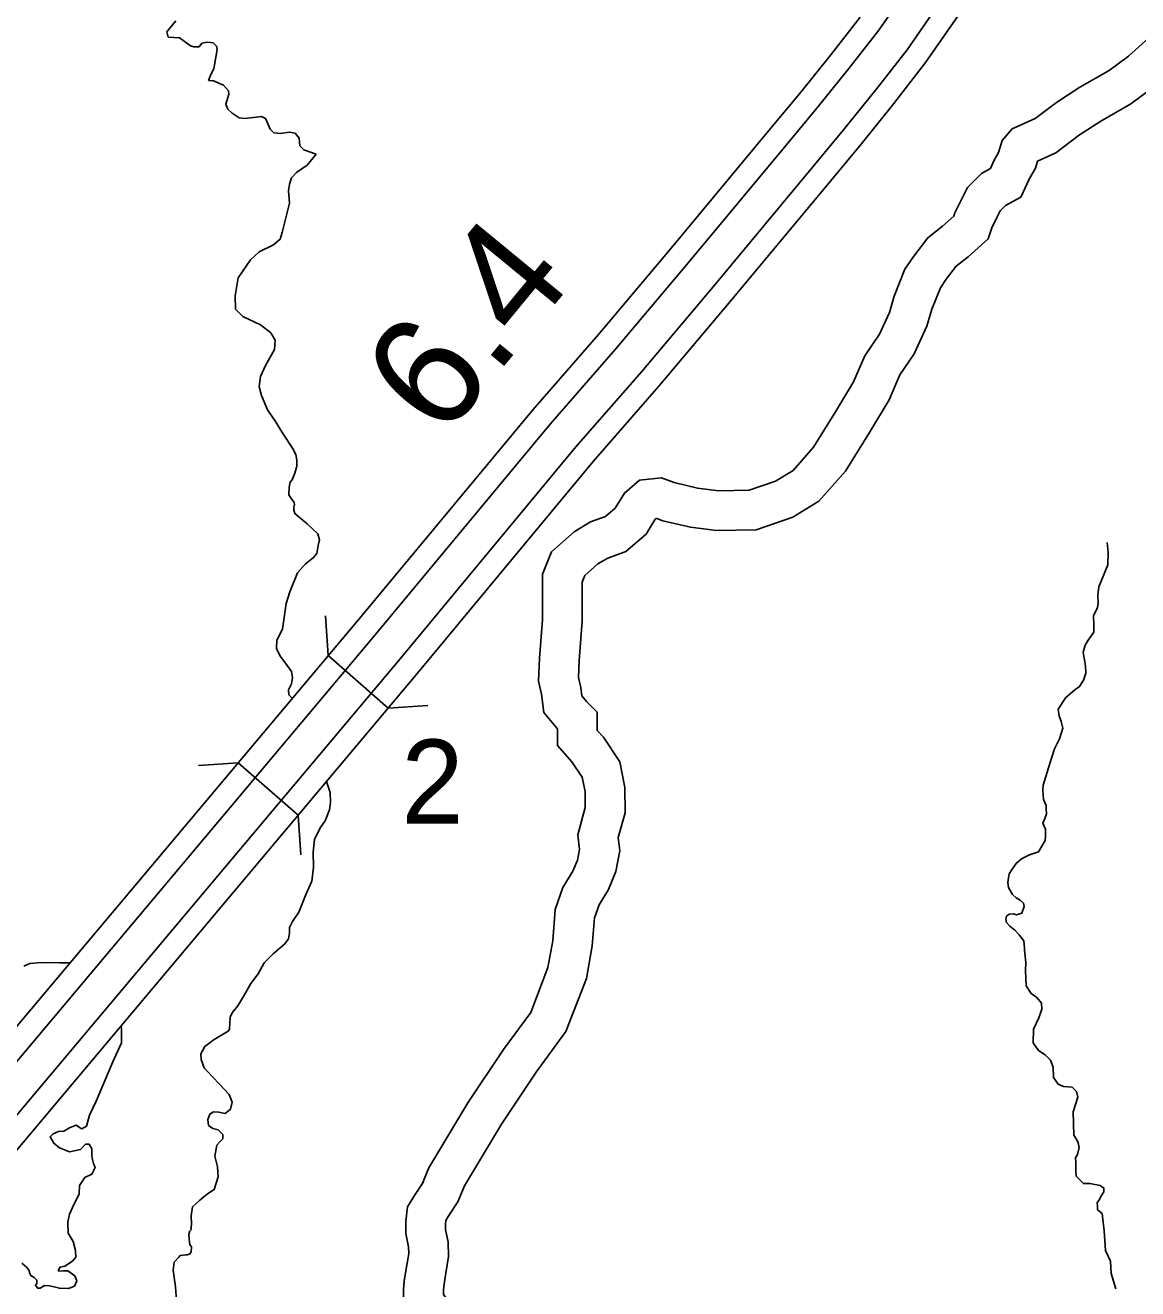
# Model space of a CAD drawing. Extents: x 1369979 to 1371646, y 379997 to 381064.
# Drawn here: x 1371044.2 to 1371093.3, y 380359.2 to 380415 of the extents above; entities that cross this region are included whole.
import ezdxf

# ---------------------------------------------------------------- set-up
doc = ezdxf.new("R2010")
doc.units = 0
doc.layers.add('R_Border Notes', color=7, linetype='Continuous')

msp = doc.modelspace()

# ---------------------------------------------------------------- linework, layer by layer
at = {"layer": 'R_Border Notes'}
for p, q in [((1371079.055, 380408.85), (1371074.652, 380403.558)), ((1371075.414, 380402.917), (1371079.822, 380408.215)), ((1371068.515, 380396.39), (1371060.755, 380387.027)), ((1371061.522, 380386.391), (1371069.282, 380395.755)), ((1371057.583, 380387.171), (1371057.465, 380388.925)), ((1371060.755, 380387.027), (1371039.405, 380361.618)), ((1371057.583, 380387.171), (1371060.23, 380384.858)), ((1371040.162, 380360.97), (1371061.522, 380386.391)), ((1371060.23, 380384.858), (1371061.984, 380384.975)), ((1371053.604, 380382.432), (1371051.851, 380382.315)), ((1371056.251, 380380.118), (1371053.604, 380382.432)), ((1371056.251, 380380.118), (1371056.369, 380378.365))]:
    msp.add_line(p, q, dxfattribs=at)
for points in [[(1371086.151, 380421.138), (1371084.733, 380418.947), (1371083.541, 380417.197), (1371081.89, 380414.813)], [(1371087.474, 380420.382), (1371086.005, 380418.109), (1371084.797, 380416.334), (1371083.142, 380413.945)], [(1371083.961, 380413.378), (1371085.618, 380415.77), (1371086.837, 380417.561), (1371088.339, 380419.888)], [(1371077.114, 380410.456), (1371078.385, 380411.991), (1371079.777, 380413.721), (1371081.071, 380415.38)], [(1371050.848, 380415.226), (1371050.455, 380414.726), (1371050.515, 380414.499), (1371051.015, 380414.469), (1371051.5, 380414.12), (1371051.651, 380414.074), (1371051.878, 380414.074), (1371051.999, 380414.226), (1371052.242, 380414.272), (1371052.499, 380414.241), (1371052.65, 380414.105), (1371052.681, 380413.953), (1371052.529, 380413.104), (1371052.393, 380412.847)], [(1371081.89, 380414.813), (1371080.564, 380413.11), (1371079.156, 380411.361), (1371077.881, 380409.821)], [(1371093.817, 380414.47), (1371092.919, 380413.664), (1371092.058, 380413.025), (1371090.773, 380412.289), (1371089.737, 380411.617), (1371088.8, 380410.907), (1371087.78, 380410.44), (1371087.342, 380409.939), (1371087.182, 380409.395), (1371086.976, 380409.028), (1371086.817, 380408.695), (1371086.421, 380408.477), (1371085.805, 380407.859), (1371085.523, 380407.295), (1371085.256, 380406.731), (1371085.207, 380406.583), (1371084.71, 380406.144), (1371084.056, 380405.637), (1371083.434, 380404.828), (1371083.046, 380404.246), (1371082.568, 380403.049), (1371082.366, 380402.338), (1371081.918, 380401.371), (1371081.269, 380400.424), (1371080.777, 380399.275), (1371079.983, 380397.941), (1371079.011, 380396.379), (1371078.105, 380395.356), (1371077.336, 380394.886), (1371076.169, 380394.482), (1371074.823, 380394.458), (1371073.89, 380394.578), (1371072.857, 380394.824)], [(1371083.142, 380413.945), (1371081.767, 380412.175), (1371080.337, 380410.398), (1371079.055, 380408.85)], [(1371079.822, 380408.215), (1371081.108, 380409.768), (1371082.554, 380411.564), (1371083.961, 380413.378)], [(1371052.393, 380412.847), (1371052.287, 380412.583)], [(1371057.042, 380409.324), (1371056.497, 380409.521), (1371056.33, 380409.703), (1371056.315, 380409.855), (1371056.3, 380410.037), (1371056.118, 380410.249), (1371055.876, 380410.294), (1371055.467, 380410.234), (1371055.179, 380410.264), (1371055.013, 380410.431), (1371054.922, 380410.643), (1371054.816, 380410.901), (1371054.634, 380410.991), (1371054.286, 380410.946), (1371053.877, 380410.901), (1371053.65, 380410.931), (1371053.332, 380411.143), (1371053.15, 380411.31), (1371053.059, 380411.537), (1371053.196, 380411.977), (1371053.18, 380412.128), (1371052.953, 380412.371), (1371052.514, 380412.568), (1371052.287, 380412.583)], [(1371072.361, 380393.135), (1371073.573, 380392.846), (1371074.725, 380392.699), (1371076.479, 380392.729), (1371078.091, 380393.287), (1371079.246, 380393.994), (1371080.425, 380395.325), (1371081.484, 380397.027), (1371082.347, 380398.475), (1371082.817, 380399.573), (1371083.451, 380400.499), (1371084.019, 380401.725), (1371084.234, 380402.481), (1371084.61, 380403.424), (1371084.864, 380403.804), (1371085.311, 380404.386), (1371085.832, 380404.789), (1371086.725, 380405.58), (1371086.89, 380406.075), (1371087.104, 380406.527), (1371087.25, 380406.819), (1371087.488, 380407.057), (1371088.161, 380407.428), (1371088.537, 380408.218), (1371088.812, 380408.707), (1371088.905, 380409.022), (1371089.707, 380409.389), (1371090.747, 380410.177), (1371091.689, 380410.788), (1371093.022, 380411.551), (1371094.033, 380412.302)], [(1371072.724, 380405.18), (1371077.114, 380410.456)], [(1371077.881, 380409.821), (1371073.486, 380404.539)], [(1371055.997, 380396.342), (1371055.573, 380396.98), (1371055.255, 380397.511), (1371054.892, 380398.026), (1371054.634, 380398.663), (1371054.528, 380399.041), (1371054.589, 380399.511), (1371054.816, 380399.996), (1371055.21, 380400.694), (1371055.24, 380401.103), (1371055.043, 380401.436), (1371054.589, 380401.785), (1371053.816, 380402.149), (1371053.483, 380402.482), (1371053.468, 380403.073), (1371053.604, 380403.861), (1371054.15, 380404.665), (1371054.528, 380405.013), (1371055.164, 380405.317), (1371055.452, 380405.574), (1371055.543, 380405.862), (1371055.876, 380407.157), (1371055.83, 380407.702), (1371055.876, 380408.006), (1371055.951, 380408.278), (1371056.179, 380408.521), (1371056.648, 380408.839), (1371057.042, 380409.324)], [(1371066.622, 380398.051), (1371069.512, 380401.361), (1371072.724, 380405.18)], [(1371073.486, 380404.539), (1371070.268, 380400.713), (1371067.373, 380397.396)], [(1371074.652, 380403.558), (1371071.425, 380399.722), (1371068.515, 380396.39)], [(1371069.282, 380395.755), (1371072.181, 380399.073), (1371075.414, 380402.917)], [(1371058.815, 380388.634), (1371066.622, 380398.051)], [(1371067.373, 380397.396), (1371059.582, 380387.999)], [(1371056, 380385.284), (1371055.845, 380385.439), (1371055.83, 380385.667), (1371055.951, 380385.924), (1371055.997, 380386.212), (1371055.951, 380386.47), (1371055.694, 380386.834), (1371055.452, 380387.152), (1371055.3, 380387.486), (1371055.316, 380387.849), (1371055.558, 380388.334), (1371055.724, 380389.471), (1371055.891, 380389.991), (1371056.224, 380390.825), (1371056.572, 380391.234), (1371056.921, 380391.492), (1371057.072, 380391.689), (1371057.133, 380392.037), (1371057.193, 380392.295), (1371057.117, 380392.553), (1371056.648, 380392.992), (1371056.3, 380393.295), (1371056.103, 380393.447), (1371056.057, 380393.598), (1371056.057, 380393.72), (1371056.088, 380393.856), (1371056.073, 380393.932), (1371055.921, 380394.144), (1371055.845, 380394.281), (1371055.861, 380394.614), (1371055.906, 380394.841), (1371055.982, 380394.932), (1371056.103, 380395.235), (1371056.194, 380395.539), (1371056.194, 380395.811), (1371056.148, 380396.054), (1371055.997, 380396.342)], [(1371072.857, 380394.824), (1371072.294, 380395.022), (1371071.321, 380394.919), (1371070.655, 380394.356), (1371070.255, 380393.688), (1371069.817, 380393.319), (1371069.164, 380393.078), (1371068.434, 380392.645), (1371067.446, 380391.759), (1371067.035, 380390.771), (1371067.035, 380389.873), (1371067.035, 380388.757), (1371066.902, 380387.059), (1371066.872, 380386.05), (1371066.994, 380385.47), (1371067.104, 380384.663), (1371067.691, 380383.957), (1371067.703, 380383.946), (1371067.703, 380383.908), (1371067.703, 380383.198), (1371068.339, 380382.486), (1371068.796, 380381.801), (1371068.921, 380381.168), (1371068.931, 380380.459), (1371068.596, 380379.258), (1371068.681, 380378.606), (1371068.591, 380378.138), (1371068.385, 380377.643), (1371067.943, 380376.924), (1371067.608, 380375.952), (1371067.496, 380374.575), (1371067.278, 380373.387), (1371066.52, 380371.407), (1371065.323, 380369.774), (1371063.751, 380367.414), (1371062.023, 380364.547), (1371061.709, 380363.79)], [(1371063.303, 380363.045), (1371063.596, 380363.753), (1371065.236, 380366.472), (1371066.764, 380368.766), (1371068.078, 380370.558), (1371068.977, 380372.911), (1371069.241, 380374.344), (1371069.342, 380375.589), (1371069.542, 380376.168), (1371069.955, 380376.84), (1371070.283, 380377.629), (1371070.461, 380378.552), (1371070.385, 380379.131), (1371070.692, 380380.23), (1371070.677, 380381.352), (1371070.452, 380382.484), (1371069.733, 380383.565), (1371069.461, 380383.869), (1371069.461, 380383.908), (1371069.461, 380384.673), (1371068.991, 380385.143), (1371068.777, 380385.4), (1371068.727, 380385.77), (1371068.635, 380386.207), (1371068.658, 380386.964), (1371068.793, 380388.689), (1371068.793, 380389.873), (1371068.793, 380390.42), (1371068.916, 380390.716), (1371069.478, 380391.221), (1371069.924, 380391.484), (1371070.714, 380391.777), (1371071.612, 380392.532), (1371072.014, 380393.202), (1371072.043, 380393.228), (1371072.085, 380393.232), (1371072.361, 380393.135)], [(1371089.153, 380381.45), (1371089.441, 380382.411), (1371089.653, 380383.048), (1371089.865, 380383.503), (1371090.016, 380383.973), (1371089.94, 380384.261), (1371089.849, 380384.518), (1371089.819, 380384.806), (1371090.152, 380385.322), (1371090.546, 380385.655), (1371090.758, 380385.807), (1371090.925, 380386.095), (1371091.031, 380386.398), (1371091.015, 380386.716), (1371090.955, 380387.065), (1371090.909, 380387.322), (1371091, 380387.641), (1371091.137, 380387.853), (1371091.394, 380388.206), (1371091.394, 380388.524), (1371091.379, 380388.934), (1371091.545, 380389.297), (1371091.576, 380389.494), (1371091.56, 380389.843), (1371091.606, 380390.207), (1371092, 380391.177), (1371092.015, 380391.723), (1371091.969, 380392.177)], [(1371037.491, 380363.257), (1371058.815, 380388.634)], [(1371059.582, 380387.999), (1371038.248, 380362.609)], [(1371054.746, 380373.603), (1371055.155, 380374.001), (1371055.67, 380374.441), (1371055.821, 380374.653), (1371055.867, 380374.926), (1371055.867, 380375.153), (1371056.003, 380375.426), (1371056.276, 380375.835), (1371056.609, 380376.654), (1371056.851, 380377.2), (1371056.927, 380377.821), (1371056.912, 380378.488), (1371056.972, 380379.049), (1371057.23, 380379.564), (1371057.442, 380379.867), (1371057.638, 380380.352), (1371057.684, 380380.686), (1371057.669, 380381.125), (1371057.501, 380381.606)], [(1371088.381, 380373.61), (1371088.32, 380374.16), (1371088.32, 380374.251), (1371088.29, 380374.569), (1371088.093, 380374.842), (1371087.896, 380375.039), (1371087.684, 380375.221), (1371087.533, 380375.388), (1371087.502, 380375.539), (1371087.533, 380375.66), (1371087.654, 380375.751), (1371087.835, 380375.767), (1371087.972, 380375.721), (1371088.214, 380375.797), (1371088.305, 380376.085), (1371088.275, 380376.236), (1371088.138, 380376.373), (1371087.957, 380376.464), (1371087.79, 380376.615), (1371087.623, 380376.934), (1371087.593, 380377.146), (1371087.623, 380377.358), (1371087.654, 380377.525), (1371087.775, 380377.737), (1371087.957, 380377.995), (1371088.199, 380378.192), (1371088.547, 380378.374), (1371088.941, 380378.51), (1371089.092, 380378.752), (1371089.244, 380379.01), (1371089.259, 380379.192), (1371089.259, 380379.51), (1371089.138, 380379.768), (1371089.229, 380379.98), (1371089.304, 380380.177), (1371089.289, 380380.389), (1371089.289, 380380.556), (1371089.168, 380380.814), (1371089.138, 380381.223), (1371089.153, 380381.45)], [(1371044.132, 380373.45), (1371044.398, 380373.564), (1371044.921, 380373.614), (1371045.709, 380373.599), (1371046.182, 380373.599)], [(1371052.52, 380367.009), (1371052.747, 380366.994), (1371053.035, 380366.949), (1371053.262, 380367.131), (1371053.338, 380367.449), (1371053.202, 380367.782), (1371052.793, 380368.222), (1371052.46, 380368.57), (1371052.096, 380368.965), (1371051.975, 380369.328), (1371051.96, 380369.571), (1371052.127, 380369.904), (1371052.55, 380370.207), (1371053.156, 380370.586), (1371053.217, 380370.662), (1371053.247, 380371.193), (1371053.338, 380371.39), (1371053.595, 380371.693), (1371053.853, 380372.148), (1371054.156, 380372.693), (1371054.489, 380373.118), (1371054.746, 380373.603)], [(1371090.47, 380367.01), (1371090.682, 380367.668), (1371090.622, 380367.91), (1371090.425, 380368.108), (1371090.046, 380368.138), (1371089.819, 380368.244), (1371089.607, 380368.532), (1371089.592, 380368.987), (1371089.471, 380369.305), (1371089.244, 380369.532), (1371088.941, 380369.729), (1371088.714, 380370.063), (1371088.729, 380370.669), (1371088.956, 380371.169), (1371089.092, 380371.548), (1371089.077, 380371.821), (1371088.865, 380372.064), (1371088.623, 380372.245), (1371088.396, 380372.579), (1371088.365, 380373.261), (1371088.381, 380373.61)], [(1371048.447, 380370.647), (1371048.431, 380370.812)], [(1371047.326, 380367.494), (1371048.068, 380369.222), (1371048.447, 380370.071), (1371048.447, 380370.647)], [(1371047.326, 380367.494), (1371047.039, 380366.873), (1371046.902, 380366.388), (1371046.706, 380366.267), (1371046.6, 380366.327), (1371046.448, 380366.433), (1371046.16, 380366.312), (1371045.903, 380366.16), (1371045.676, 380366.145), (1371045.434, 380366.039), (1371045.297, 380365.918), (1371045.464, 380365.63), (1371045.706, 380365.418), (1371046.16, 380365.251), (1371046.645, 380365.357), (1371046.857, 380365.584), (1371047.023, 380365.584), (1371047.145, 380365.387), (1371047.145, 380365.115), (1371047.16, 380364.963), (1371047.22, 380364.736), (1371047.281, 380364.554), (1371047.145, 380364.266), (1371046.827, 380364.114), (1371046.6, 380363.766), (1371046.584, 380363.372), (1371046.357, 380362.947), (1371046.16, 380362.492), (1371046.085, 380362.144), (1371046.1, 380361.659), (1371046.312, 380361.28), (1371046.418, 380360.886), (1371046.433, 380360.598), (1371046.282, 380360.416), (1371045.948, 380360.204), (1371045.736, 380360.158), (1371045.661, 380360.007), (1371045.691, 380359.976), (1371045.873, 380359.991), (1371046.085, 380359.991), (1371046.388, 380359.764), (1371046.478, 380359.552), (1371046.372, 380359.309), (1371046.115, 380359.203), (1371045.706, 380359.218), (1371045.479, 380359.279), (1371045.267, 380359.325), (1371045.055, 380359.34), (1371044.858, 380359.218), (1371044.752, 380359.218), (1371044.646, 380359.34), (1371044.707, 380359.431), (1371044.707, 380359.582), (1371044.601, 380359.703), (1371044.449, 380359.779), (1371044.389, 380359.901), (1371044.374, 380360.007), (1371044.252, 380360.158), (1371044.056, 380360.325)], [(1371051.506, 380361.78), (1371051.536, 380362.053), (1371051.521, 380362.417), (1371051.581, 380362.811), (1371051.915, 380363.114), (1371052.248, 380363.387), (1371052.55, 380363.584), (1371052.717, 380364.145), (1371052.687, 380364.584), (1371052.566, 380365.054), (1371052.656, 380365.539), (1371052.778, 380365.675), (1371052.929, 380365.827), (1371052.929, 380366.009), (1371052.717, 380366.221), (1371052.49, 380366.282), (1371052.293, 380366.418), (1371052.263, 380366.676), (1371052.354, 380366.918), (1371052.52, 380367.009)], [(1371091.757, 380362.524), (1371091.545, 380362.69), (1371091.545, 380362.842), (1371091.53, 380362.993), (1371091.621, 380363.13), (1371091.727, 380363.312), (1371091.833, 380363.478), (1371091.833, 380363.645), (1371091.666, 380363.766), (1371091.212, 380363.842), (1371090.925, 380363.842), (1371090.849, 380363.933), (1371090.607, 380364.176), (1371090.591, 380364.418), (1371090.591, 380364.767), (1371090.576, 380364.979), (1371090.667, 380365.131), (1371090.743, 380365.434), (1371090.697, 380365.646), (1371090.637, 380365.782), (1371090.501, 380365.979), (1371090.47, 380367.01)], [(1371061.78, 380363.927), (1371061.387, 380363.312), (1371061.087, 380362.813), (1371061.001, 380362.187), (1371061.001, 380361.635), (1371061.124, 380361.047), (1371061.133, 380360.741), (1371061.039, 380360.165), (1371060.94, 380359.532), (1371060.908, 380359.17), (1371060.908, 380358.593), (1371061.165, 380358.025), (1371061.759, 380357.283), (1371062.322, 380356.773), (1371062.901, 380356.058), (1371063.039, 380355.879), (1371063.155, 380355.562)], [(1371065.357, 380355.156), (1371065.097, 380355.701), (1371064.837, 380356.191), (1371064.751, 380356.315), (1371064.596, 380356.738), (1371064.28, 380357.148), (1371063.603, 380357.984), (1371063.044, 380358.491), (1371062.675, 380358.952), (1371062.665, 380358.973), (1371062.665, 380359.091), (1371062.686, 380359.318), (1371062.775, 380359.889), (1371062.895, 380360.623), (1371062.877, 380361.254), (1371062.759, 380361.816), (1371062.759, 380362.067), (1371062.78, 380362.217), (1371062.881, 380362.386), (1371063.303, 380363.045)], [(1371092.363, 380359.197), (1371092.151, 380359.871), (1371092.121, 380360.417), (1371091.909, 380360.887), (1371091.848, 380361.751), (1371091.757, 380362.524)], [(1371050.673, 380355.96), (1371050.809, 380356.619), (1371050.718, 380357.604), (1371050.885, 380358.665), (1371050.839, 380359.287), (1371050.733, 380360.014), (1371050.779, 380360.378), (1371050.976, 380360.59), (1371051.036, 380360.666), (1371051.279, 380360.696), (1371051.369, 380360.696), (1371051.475, 380360.742), (1371051.521, 380360.833), (1371051.536, 380361.045), (1371051.475, 380361.151), (1371051.445, 380361.378), (1371051.43, 380361.591), (1371051.475, 380361.757)]]:
    msp.add_lwpolyline(points, dxfattribs=at)

# ---------------------------------------------------------------- texts
msp.add_text('6.4', height=4.95, rotation=50.5538, dxfattribs=at).set_placement((1371062.628, 380396.659))
msp.add_text('2', height=3.712, dxfattribs=at).set_placement((1371060.803, 380379.751))

doc.saveas('drawing.dxf')
